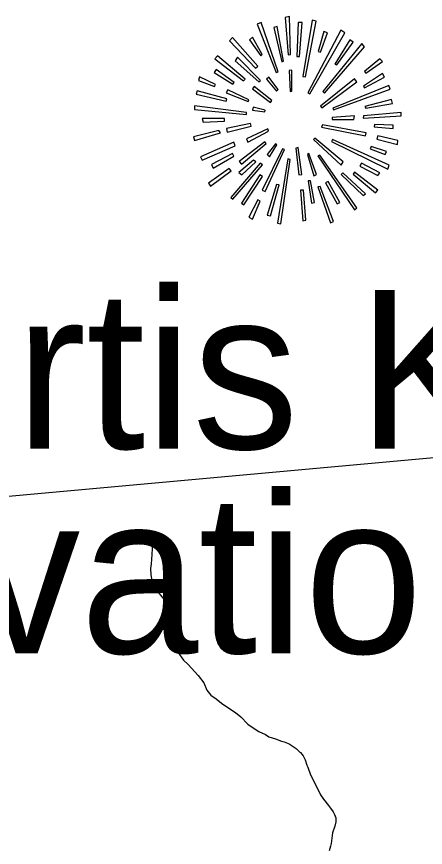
# Model space of a CAD drawing. Extents: x 1159738 to 1321356, y 736314 to 882035.
# Drawn here: x 1235144 to 1237410, y 858920 to 863522 of the extents above; entities that cross this region are included whole.
import ezdxf

# ---------------------------------------------------------------- set-up
doc = ezdxf.new("R2010")
doc.units = 0
for name, color, linetype in [('Exist Geographical Mountain Summit CELL', 7, 'Continuous'), ('Exist Geographical Mountain Summit Elevation Number Label', 7, 'Continuous'), ('Exist Geographical Mountain Summit Label', 7, 'Continuous'), ('Exist Hydrographic Misc Water Feature', 7, 'Continuous'), ('Exist Road Secondary Structure Standard Bridge Number Label', 7, 'Continuous')]:
    doc.layers.add(name, color=color, linetype=linetype)

msp = doc.modelspace()

# ---------------------------------------------------------------- linework, layer by layer
at = {"layer": 'Exist Geographical Mountain Summit CELL'}
for points in [[(1236632.2, 863517.8), (1236648.4, 863309.8), (1236661.2, 863311.4), (1236655.6, 863522.1)], [(1236478, 863480.1), (1236582.7, 863212.6), (1236594.4, 863216.8), (1236498.5, 863490.2)], [(1236613.3, 863272.2), (1236623.4, 863275.1), (1236587.2, 863466.8), (1236569.8, 863462.5)], [(1236696.3, 863301.3), (1236712, 863301.3), (1236726.6, 863490.2), (1236704.8, 863490.2)], [(1236744.2, 863187.8), (1236803.8, 863496), (1236781.9, 863503.2), (1236731.1, 863190.8)], [(1236757.2, 863100.6), (1236768.9, 863093.4), (1236963.5, 863431.9), (1236941.7, 863446.6)], [(1236815.2, 863328.7), (1236828.5, 863324.3), (1236866.3, 863431.9), (1236847.4, 863439.1)], [(1236324, 863387.1), (1236467.9, 863237.3), (1236481.2, 863247.4), (1236340.2, 863406)], [(1236434.4, 863392.8), (1236496.9, 863305.7), (1236504.2, 863311.4), (1236450.6, 863408.8)], [(1236841.4, 863106.4), (1236850.3, 863097.7), (1237072.6, 863354.9), (1237056.6, 863373.9)], [(1236991.2, 863392.8), (1236907, 863259.1), (1236918.7, 863254.6), (1237008.5, 863379.8)], [(1236242.6, 863288.1), (1236401.1, 863166), (1236409.9, 863174.8), (1236257.2, 863305.7)], [(1236355.9, 863276.4), (1236486.8, 863160.2), (1236495.6, 863168.9), (1236367.6, 863296.9)], [(1237072.6, 863218.4), (1237080, 863208.3), (1237171.5, 863273.5), (1237156.9, 863288.1)], [(1236151.2, 863168.9), (1236241, 863134.1), (1236245.5, 863145.8), (1236156.9, 863189.4)], [(1236238.3, 863212.6), (1236341.5, 863147.1), (1236350.3, 863157.5), (1236249.8, 863228.5)], [(1236529.1, 863174.8), (1236584.3, 863109.1), (1236592.8, 863117.9), (1236542, 863186.5)], [(1236654, 863224.3), (1236659.6, 863107.8), (1236670, 863109.1), (1236670, 863225.6)], [(1237072.6, 863126.9), (1237183, 863186.5), (1237171.5, 863206.7), (1237067, 863137)], [(1236828.5, 863026.4), (1236835.7, 863016.4), (1237030.3, 863160.2), (1237017.5, 863177.7)], [(1236139.5, 863091.8), (1236305.1, 863054), (1236309.6, 863067.1), (1236143.9, 863110.7)], [(1236305.1, 863100.6), (1236427.2, 863052.7), (1236431.7, 863061.2), (1236313.9, 863116.8)], [(1236450.6, 863122.4), (1236550.9, 863046.6), (1236559.3, 863058.3), (1236460.7, 863135.4)], [(1236896.6, 863014.9), (1236901, 863005.9), (1237213.6, 863120.8), (1237206.4, 863139.7)], [(1237080, 863014.9), (1237226.9, 863041), (1237221, 863062.8), (1237074.2, 863023.7)], [(1236129.1, 863007.5), (1236417.1, 862979.8), (1236418.4, 862991.5), (1236129.1, 863027.7)], [(1236451.8, 863003.2), (1236520.3, 862994.4), (1236521.9, 863003.2), (1236454.9, 863020.5)], [(1236177.4, 862937.9), (1236296.3, 862943.6), (1236296.3, 862958), (1236172.9, 862958)], [(1236892.6, 862964.1), (1236892.6, 862952.4), (1237013, 862952.4), (1237015.9, 862972.6)], [(1237065.4, 862959.6), (1237274.8, 862972.6), (1237276.1, 862991.5), (1237067, 862972.6)], [(1236306.7, 862901.7), (1236310.9, 862882.6), (1236443.4, 862916.1), (1236440.5, 862930.7)], [(1236834.1, 862908.9), (1237077.1, 862861), (1237081.4, 862878.3), (1236838.6, 862923.3)], [(1237125, 862911.7), (1237231, 862902.8), (1237231, 862920.2), (1237126.6, 862924.6)], [(1236123.4, 862856.5), (1236129.1, 862836), (1236273.2, 862878.3), (1236264.4, 862891.2)], [(1236417.1, 862844.8), (1236425.9, 862825.9), (1236540.8, 862886.8), (1236536.4, 862900.1)], [(1236162.5, 862745.8), (1236172.9, 862727.2), (1236354.6, 862807), (1236348.7, 862825.9)], [(1236377.7, 862719.8), (1236389.4, 862705.1), (1236527.5, 862818.7), (1236520.3, 862828.8)], [(1236789.4, 862840.5), (1236943.3, 862699.3), (1236953.4, 862716.8), (1236796.6, 862849.3)], [(1236889.3, 862830.4), (1237202.1, 862677.5), (1237209.3, 862699.3), (1236895.4, 862841.9)], [(1237141.2, 862843.2), (1237254.3, 862814.2), (1237257.2, 862836), (1237145.2, 862861)], [(1236504.2, 862560), (1236521.9, 862552.7), (1236627.9, 862786.5), (1236617.8, 862789.7)], [(1236531.9, 862757.5), (1236544.9, 862745.8), (1236585.6, 862811.3), (1236578.2, 862817.1)], [(1236691.8, 862794), (1236707.7, 862645.8), (1236725.3, 862646.9), (1236704.8, 862796.9)], [(1237103.2, 862789.7), (1237187.5, 862757.5), (1237194.7, 862775.1), (1237109, 862802.5)], [(1236232.5, 862682), (1236348.7, 862748.8), (1236340.2, 862763.4), (1236223.7, 862702.2)], [(1236392.6, 862645.8), (1236469.5, 862718.2), (1236456.2, 862727.2), (1236374.8, 862658.6)], [(1236589.9, 862378.3), (1236608.8, 862373.8), (1236659.6, 862731.2), (1236646.8, 862734.4)], [(1236755.9, 862759.1), (1236790.7, 862639.7), (1236806.7, 862646.9), (1236764.4, 862763.4)], [(1236813.9, 862750.1), (1237015.9, 862450.9), (1237030.3, 862462.4), (1236824, 862754.6)], [(1236207.7, 862599), (1236219.2, 862583), (1236332.8, 862667.4), (1236322.4, 862680.4)], [(1236331.4, 862520.5), (1236342.9, 862510.5), (1236505.8, 862700.9), (1236494.1, 862709.4)], [(1237046.5, 862693.7), (1237146.8, 862641.3), (1237156.9, 862655.9), (1237055.3, 862709.4)], [(1236491.3, 862645.8), (1236391, 862488.7), (1236403.8, 862478.6), (1236507.3, 862636.8)], [(1236943.3, 862646.9), (1237063.8, 862530.6), (1237077.1, 862541.1), (1236952.1, 862657)], [(1237010.1, 862649.8), (1237132.2, 862546.7), (1237145.2, 862561.2), (1237017.5, 862660.2)], [(1236550.9, 862419), (1236598.7, 862590.2), (1236584.3, 862591.8), (1236533.2, 862423)], [(1236795, 862493), (1236773.2, 862612.3), (1236760.1, 862612.3), (1236777.7, 862488.7)], [(1236855.9, 862601.9), (1236919.9, 862484.2), (1236936.1, 862493), (1236870.8, 862607.9)], [(1236716.5, 862560), (1236731.1, 862390), (1236747.1, 862394), (1236733.8, 862560)], [(1236813.9, 862578.9), (1236883.7, 862379.6), (1236901, 862386.8), (1236825.6, 862581.7)], [(1236431.7, 862411.6), (1236450.6, 862400.1), (1236494.1, 862498.8), (1236481.2, 862507.6)]]:
    msp.add_lwpolyline(points, close=True, dxfattribs=at)
at = {"layer": 'Exist Hydrographic Misc Water Feature'}
for points in [[(1235898.4, 860641.7), (1235893.8, 860541.8), (1235890.5, 860489.8), (1235885.8, 860464), (1235886.9, 860429.9), (1235896, 860389.6), (1235913.1, 860353.1), (1235940.2, 860318.5), (1235959.5, 860293.9), (1235965.3, 860283.7), (1235982.7, 860261.3), (1235986.7, 860259.2), (1236003.7, 860222.7), (1236010.3, 860168.5), (1236017.7, 860144.3), (1236022.6, 860102.1), (1236022, 860078.1), (1236021.7, 860064.1), (1236021.2, 860046.1), (1236024.7, 860026.1), (1236038.1, 860001.7), (1236068.9, 859956.9), (1236094.4, 859932.2), (1236150.8, 859872.7), (1236181.8, 859831.9), (1236198.7, 859791.4), (1236220.1, 859762.8), (1236249.5, 859742.1), (1236279, 859719.3), (1236314.4, 859694.3), (1236357.7, 859667.2), (1236387.1, 859642.4), (1236425.9, 859601.4), (1236465.3, 859574.4), (1236486.9, 859561.8), (1236522.6, 859544.9), (1236542.4, 859532.4), (1236578.1, 859521.4), (1236611.7, 859508.6), (1236627.6, 859504.1), (1236655.4, 859493.4), (1236692.7, 859468.4), (1236714.2, 859447.9), (1236718.2, 859445.8), (1236731.8, 859427.4), (1236743.2, 859405.1), (1236752.4, 859374.8), (1236758.1, 859364.7)], [(1236758.1, 859364.7), (1236773.1, 859322.2), (1236805.4, 859257.4), (1236828.2, 859210.7), (1236845.6, 859186.3), (1236872.7, 859151.6), (1236884.3, 859137.3), (1236897.9, 859116.9), (1236905.4, 859102.7), (1236913, 859082.5), (1236912.3, 859060.5), (1236907.7, 859036.5), (1236894.9, 859000.9), (1236887.4, 858941), (1236883, 858927.2), (1236876.2, 858901.3)]]:
    msp.add_lwpolyline(points, dxfattribs=at)
at = {"layer": 'Exist Road Secondary Structure Standard Bridge Number Label'}
msp.add_line((1232481.5, 860628.9), (1240061.6, 861316.1), dxfattribs=at)

# ---------------------------------------------------------------- texts
at = {"layer": 'Exist Geographical Mountain Summit Elevation Number Label'}
msp.add_text('Elevation 2515', height=880, dxfattribs=at).set_placement((1233207.4, 859995))
at = {"layer": 'Exist Geographical Mountain Summit Label'}
msp.add_text('Curtis Knob', height=880, dxfattribs=at).set_placement((1233633.7, 861127.8))

doc.saveas('drawing.dxf')
